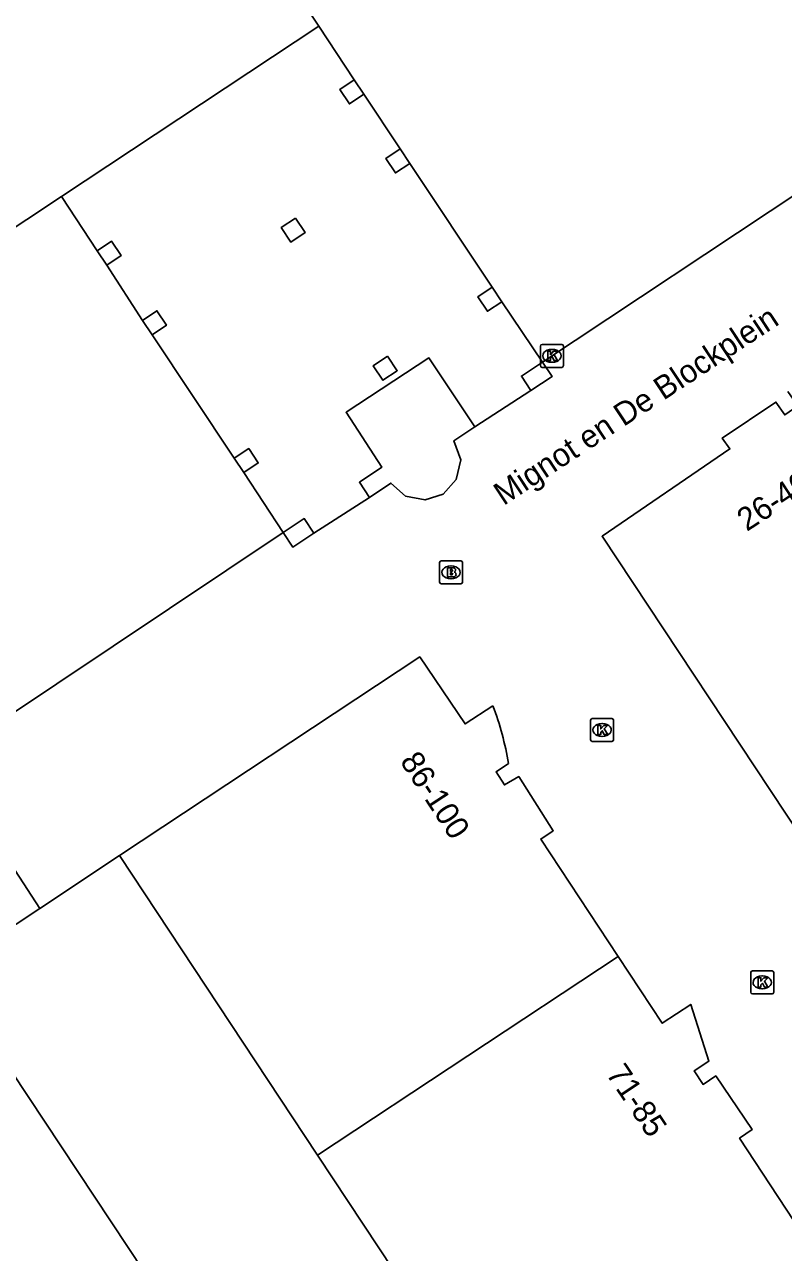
# Model space of a CAD drawing. Extents: x 161087 to 161922, y 382574 to 383873.
# Drawn here: x 161713.9 to 161746.9, y 383102.6 to 383156 of the extents above; entities that cross this region are included whole.
import ezdxf

# ---------------------------------------------------------------- set-up
doc = ezdxf.new("R2010")
doc.units = 0
for name, color, linetype in [('IMGEO_Brandkraan', 7, 'Continuous'), ('IMGEO_Erf', 7, 'Continuous'), ('IMGEO_Kolk', 7, 'Continuous'), ('IMGEO_Openbare_ruimte_label', 7, 'Continuous'), ('IMGEO_Pand', 7, 'Continuous'), ('IMGEO_Pand_nummerreeks', 7, 'Continuous'), ('IMGEO_Pand_overbouw', 7, 'Continuous'), ('IMGEO_Voetpad_open', 7, 'Continuous')]:
    doc.layers.add(name, color=color, linetype=linetype)

msp = doc.modelspace()

# ---------------------------------------------------------------- linework, layer by layer
at = {"layer": 'IMGEO_Brandkraan'}
for p, q in [((161731.931, 383131.784), (161731.931, 383132.636)), ((161732.006, 383132.71), (161732.858, 383132.71)), ((161732.932, 383132.636), (161732.932, 383131.784)), ((161732.419, 383132.49), (161732.444, 383132.49)), ((161732.858, 383131.71), (161732.006, 383131.71)), ((161732.442, 383131.93), (161732.417, 383131.93))]:
    msp.add_line(p, q, dxfattribs=at)
for points in [[(161731.931, 383131.784), (161731.931, 383132.636)], [(161732.006, 383132.71), (161732.858, 383132.71)], [(161732.932, 383132.636), (161732.932, 383131.784)], [(161732.279, 383132.41), (161732.279, 383132.01), (161732.492, 383132.01)], [(161732.51, 383132.41), (161732.279, 383132.41)], [(161732.458, 383132.329), (161732.404, 383132.329), (161732.404, 383132.253)], [(161732.404, 383132.253), (161732.457, 383132.253)], [(161732.466, 383132.177), (161732.404, 383132.177), (161732.404, 383132.096)], [(161732.404, 383132.096), (161732.466, 383132.096)], [(161732.858, 383131.71), (161732.006, 383131.71)]]:
    msp.add_lwpolyline(points, dxfattribs=at)
for centre, radius, start, end in [((161732.008, 383132.634), 0.0765, 91.552, 178.448), ((161732.008, 383132.634), 0.0765, 91.552, 178.448), ((161732.856, 383132.634), 0.0765, 1.552, 88.448), ((161732.856, 383132.634), 0.0765, 1.552, 88.448), ((161732.459, 383132.291), 0.0379, 267.8285, 90.9355), ((161732.467, 383132.136), 0.0404, 269.8759, 90.5077), ((161732.514, 383132.265), 0.145, 59.4692, 91.5367), ((161732.539, 383132.312), 0.0922, 285.5137, 58.1501), ((161732.544, 383132.12), 0.105, 301.3115, 78.989), ((161732.008, 383131.786), 0.0765, 181.552, 268.448), ((161732.008, 383131.786), 0.0765, 181.552, 268.448), ((161732.498, 383132.261), 0.251, 268.6676, 293.5347), ((161732.856, 383131.786), 0.0765, 271.552, 358.448), ((161732.856, 383131.786), 0.0765, 271.552, 358.448)]:
    msp.add_arc(centre, radius, start, end, dxfattribs=at)
for centre, major_axis, ratio, start_param, end_param in [((161732.418, 383132.21), (-0.387, 0.002), 0.722429, 4.712389, 7.853982), ((161732.443, 383132.21), (-0.39, 0.002), 0.717154, 1.570796, 4.712389)]:
    msp.add_ellipse(centre, major_axis=major_axis, ratio=ratio, start_param=start_param, end_param=end_param, dxfattribs=at)
at = {"layer": 'IMGEO_Erf'}
for points in [[(161736.406, 383141.353), (161759.039, 383156.372)], [(161710.343, 383124.058), (161725.136, 383133.939)], [(161714.548, 383117.596), (161711.488, 383122.298)]]:
    msp.add_lwpolyline(points, dxfattribs=at)
at = {"layer": 'IMGEO_Kolk'}
for p, q in [((161736.319, 383141.198), (161736.319, 383142.05)), ((161736.394, 383142.124), (161737.246, 383142.124)), ((161736.807, 383141.904), (161736.832, 383141.904)), ((161737.32, 383142.05), (161737.32, 383141.198)), ((161736.83, 383141.344), (161736.805, 383141.344)), ((161737.246, 383141.124), (161736.394, 383141.124)), ((161738.497, 383124.927), (161738.497, 383125.779)), ((161738.572, 383125.853), (161739.424, 383125.853)), ((161739.498, 383125.779), (161739.498, 383124.927)), ((161738.985, 383125.633), (161739.01, 383125.633)), ((161739.424, 383124.853), (161738.572, 383124.853)), ((161739.008, 383125.073), (161738.983, 383125.073)), ((161745.461, 383113.95), (161745.461, 383114.802)), ((161745.536, 383114.876), (161746.388, 383114.876)), ((161745.949, 383114.656), (161745.974, 383114.656)), ((161746.462, 383114.802), (161746.462, 383113.95)), ((161745.972, 383114.096), (161745.947, 383114.096)), ((161746.388, 383113.876), (161745.536, 383113.876))]:
    msp.add_line(p, q, dxfattribs=at)
for points in [[(161736.319, 383141.198), (161736.319, 383142.05)], [(161736.394, 383142.124), (161737.246, 383142.124)], [(161736.64, 383141.824), (161736.763, 383141.824), (161736.763, 383141.673), (161736.893, 383141.824), (161737.057, 383141.824), (161736.911, 383141.673), (161737.064, 383141.424), (161736.912, 383141.424), (161736.827, 383141.588), (161736.763, 383141.521), (161736.763, 383141.424), (161736.64, 383141.424), (161736.64, 383141.824)], [(161737.32, 383142.05), (161737.32, 383141.198)], [(161737.246, 383141.124), (161736.394, 383141.124)], [(161738.497, 383124.927), (161738.497, 383125.779)], [(161738.572, 383125.853), (161739.424, 383125.853)], [(161739.498, 383125.779), (161739.498, 383124.927)], [(161738.818, 383125.553), (161738.941, 383125.553), (161738.941, 383125.402), (161739.071, 383125.553), (161739.235, 383125.553), (161739.089, 383125.402), (161739.242, 383125.153), (161739.09, 383125.153), (161739.005, 383125.317), (161738.941, 383125.25), (161738.941, 383125.153), (161738.818, 383125.153), (161738.818, 383125.553)], [(161739.424, 383124.853), (161738.572, 383124.853)], [(161745.461, 383113.95), (161745.461, 383114.802)], [(161745.536, 383114.876), (161746.388, 383114.876)], [(161745.782, 383114.576), (161745.905, 383114.576), (161745.905, 383114.425), (161746.035, 383114.576), (161746.199, 383114.576), (161746.053, 383114.425), (161746.206, 383114.176), (161746.054, 383114.176), (161745.969, 383114.34), (161745.905, 383114.273), (161745.905, 383114.176), (161745.782, 383114.176), (161745.782, 383114.576)], [(161746.462, 383114.802), (161746.462, 383113.95)], [(161746.388, 383113.876), (161745.536, 383113.876)]]:
    msp.add_lwpolyline(points, dxfattribs=at)
for centre, start, end in [((161736.396, 383142.048), 91.552, 178.448), ((161736.396, 383142.048), 91.552, 178.448), ((161737.244, 383142.048), 1.552, 88.448), ((161737.244, 383142.048), 1.552, 88.448), ((161736.396, 383141.2), 181.552, 268.448), ((161736.396, 383141.2), 181.552, 268.448), ((161737.244, 383141.2), 271.552, 358.448), ((161737.244, 383141.2), 271.552, 358.448), ((161738.574, 383125.777), 91.552, 178.448), ((161738.574, 383125.777), 91.552, 178.448), ((161739.422, 383125.777), 1.552, 88.448), ((161739.422, 383125.777), 1.552, 88.448), ((161738.574, 383124.929), 181.552, 268.448), ((161738.574, 383124.929), 181.552, 268.448), ((161739.422, 383124.929), 271.552, 358.448), ((161739.422, 383124.929), 271.552, 358.448), ((161745.538, 383114.8), 91.552, 178.448), ((161745.538, 383114.8), 91.552, 178.448), ((161746.386, 383114.8), 1.552, 88.448), ((161746.386, 383114.8), 1.552, 88.448), ((161745.538, 383113.952), 181.552, 268.448), ((161745.538, 383113.952), 181.552, 268.448), ((161746.386, 383113.952), 271.552, 358.448), ((161746.386, 383113.952), 271.552, 358.448)]:
    msp.add_arc(centre, 0.0765, start, end, dxfattribs=at)
for centre, major_axis, ratio, start_param, end_param in [((161736.806, 383141.624), (-0.387, 0.002), 0.722429, 4.712389, 7.853982), ((161736.831, 383141.624), (-0.39, 0.002), 0.717154, 1.570796, 4.712389), ((161738.984, 383125.353), (-0.387, 0.002), 0.722429, 4.712389, 7.853982), ((161739.009, 383125.353), (-0.39, 0.002), 0.717154, 1.570796, 4.712389), ((161745.948, 383114.376), (-0.387, 0.002), 0.722429, 4.712389, 7.853982), ((161745.973, 383114.376), (-0.39, 0.002), 0.717154, 1.570796, 4.712389)]:
    msp.add_ellipse(centre, major_axis=major_axis, ratio=ratio, start_param=start_param, end_param=end_param, dxfattribs=at)
at = {"layer": 'IMGEO_Pand'}
for points in [[(161690.522, 383210.528), (161709.383, 383182.092), (161709.925, 383182.908), (161711.09, 383183.135), (161712.15, 383182.422), (161712.397, 383181.203), (161711.689, 383180.192), (161710.744, 383180.016), (161726.678, 383155.965)], [(161715.493, 383148.548), (161726.678, 383155.965)], [(161728.225, 383153.628), (161727.6, 383153.213), (161728.017, 383152.584), (161728.642, 383152.999)], [(161728.225, 383153.628), (161728.642, 383152.999)], [(161730.224, 383150.624), (161729.599, 383150.209), (161730.016, 383149.58), (161730.641, 383149.995)], [(161730.224, 383150.624), (161730.641, 383149.995)], [(161715.493, 383148.548), (161695.983, 383135.611)], [(161725.673, 383147.615), (161725.048, 383147.2), (161725.465, 383146.571), (161726.09, 383146.986), (161725.673, 383147.615)], [(161717.461, 383145.569), (161718.086, 383145.984), (161717.669, 383146.613), (161717.044, 383146.198)], [(161717.461, 383145.569), (161717.044, 383146.198)], [(161734.224, 383144.606), (161733.599, 383144.191), (161734.016, 383143.562), (161734.641, 383143.977)], [(161734.224, 383144.606), (161734.641, 383143.977)], [(161719.436, 383142.539), (161720.061, 383142.954), (161719.644, 383143.583), (161719.019, 383143.168)], [(161719.436, 383142.539), (161719.019, 383143.168)], [(161733.472, 383138.541), (161731.467, 383141.532), (161727.87, 383139.173), (161729.429, 383136.784), (161728.451, 383136.126), (161728.89, 383135.47)], [(161729.675, 383141.607), (161729.05, 383141.192), (161729.467, 383140.563), (161730.092, 383140.978), (161729.675, 383141.607)], [(161736.406, 383141.353), (161735.49, 383140.745), (161735.907, 383140.116)], [(161735.907, 383140.116), (161736.823, 383140.724), (161736.406, 383141.353)], [(161747.079, 383140.069), (161747.511, 383139.446), (161746.938, 383139.057), (161746.556, 383139.615), (161744.225, 383138.048), (161744.554, 383137.575), (161738.997, 383133.782), (161747.656, 383120.707)], [(161728.89, 383135.47), (161729.819, 383136.093), (161730.448, 383135.526), (161731.303, 383135.36), (161732.085, 383135.613), (161732.651, 383136.251), (161732.855, 383137.098), (161732.559, 383137.929), (161733.472, 383138.541)], [(161723.427, 383136.55), (161724.052, 383136.965), (161723.635, 383137.594), (161723.01, 383137.179)], [(161723.427, 383136.55), (161723.01, 383137.179)], [(161726.469, 383133.918), (161726.052, 383134.547), (161725.136, 383133.939)], [(161725.136, 383133.939), (161725.553, 383133.31), (161726.469, 383133.918)], [(161718.017, 383119.892), (161731.074, 383128.534), (161733.042, 383125.616), (161734.255, 383126.407)], [(161734.933, 383123.895), (161734.391, 383123.538), (161734.755, 383122.962), (161735.377, 383123.328), (161736.879, 383120.974), (161736.329, 383120.606), (161739.696, 383115.508)], [(161714.548, 383117.596), (161718.017, 383119.892)], [(161718.017, 383119.892), (161726.628, 383106.868)], [(161740.818, 383075.32), (161737.856, 383079.756), (161734.952, 383077.825), (161710.426, 383114.869), (161714.548, 383117.596)], [(161726.628, 383106.868), (161739.696, 383115.508)], [(161739.696, 383115.508), (161741.616, 383112.6), (161742.851, 383113.418), (161743.643, 383110.946), (161743.007, 383110.534), (161743.388, 383109.94), (161743.941, 383110.308), (161745.518, 383107.979), (161744.975, 383107.597), (161748.331, 383102.486)], [(161735.245, 383093.834), (161726.628, 383106.868)]]:
    msp.add_lwpolyline(points, dxfattribs=at)
msp.add_arc((161721.259, 383121.552), 13.873, 9.7238, 20.4851, dxfattribs=at)
at = {"layer": 'IMGEO_Pand_overbouw'}
msp.add_lwpolyline([(161715.493, 383148.548), (161717.044, 383146.198), (161717.669, 383146.613), (161718.086, 383145.984), (161717.461, 383145.569), (161719.019, 383143.168), (161719.644, 383143.583), (161720.061, 383142.954), (161719.436, 383142.539), (161723.01, 383137.179), (161723.635, 383137.594), (161724.052, 383136.965), (161723.427, 383136.55), (161725.136, 383133.939), (161726.052, 383134.547), (161726.469, 383133.918), (161728.89, 383135.47), (161728.451, 383136.126), (161729.429, 383136.784), (161727.87, 383139.173), (161731.467, 383141.532), (161733.472, 383138.541), (161735.907, 383140.116), (161735.49, 383140.745), (161736.406, 383141.353), (161734.641, 383143.977), (161734.016, 383143.562), (161733.599, 383144.191), (161734.224, 383144.606), (161730.641, 383149.995), (161730.016, 383149.58), (161729.599, 383150.209), (161730.224, 383150.624), (161728.642, 383152.999), (161728.017, 383152.584), (161727.6, 383153.213), (161728.225, 383153.628), (161726.678, 383155.965)], close=True, dxfattribs=at)
at = {"layer": 'IMGEO_Voetpad_open'}
for points in [[(161726.678, 383155.965), (161728.225, 383153.628)], [(161728.642, 383152.999), (161730.224, 383150.624)], [(161730.641, 383149.995), (161734.224, 383144.606)], [(161717.044, 383146.198), (161715.493, 383148.548)], [(161719.019, 383143.168), (161717.461, 383145.569)], [(161734.641, 383143.977), (161736.406, 383141.353)], [(161723.01, 383137.179), (161719.436, 383142.539)], [(161735.907, 383140.116), (161733.472, 383138.541)], [(161725.136, 383133.939), (161723.427, 383136.55)], [(161728.89, 383135.47), (161726.469, 383133.918)]]:
    msp.add_lwpolyline(points, dxfattribs=at)

# ---------------------------------------------------------------- texts
at = {"layer": 'IMGEO_Openbare_ruimte_label'}
msp.add_text('Mignot en De Blockplein', height=1, rotation=33.3722, dxfattribs=at).set_placement((161734.716, 383135.09))
msp.add_text('Mignot en De Blockplein', height=1, rotation=33.3722, dxfattribs=at).set_placement((161734.716, 383135.09))
at = {"layer": 'IMGEO_Pand_nummerreeks'}
for s, rotation, p in [('26-40', 33.361, (161745.292, 383133.964)), ('86-100', 303.2684, (161730.186, 383123.99)), ('71-85', 303.8773, (161739.144, 383110.398))]:
    msp.add_text(s, height=1, rotation=rotation, dxfattribs=at).set_placement(p)

doc.saveas('drawing.dxf')
